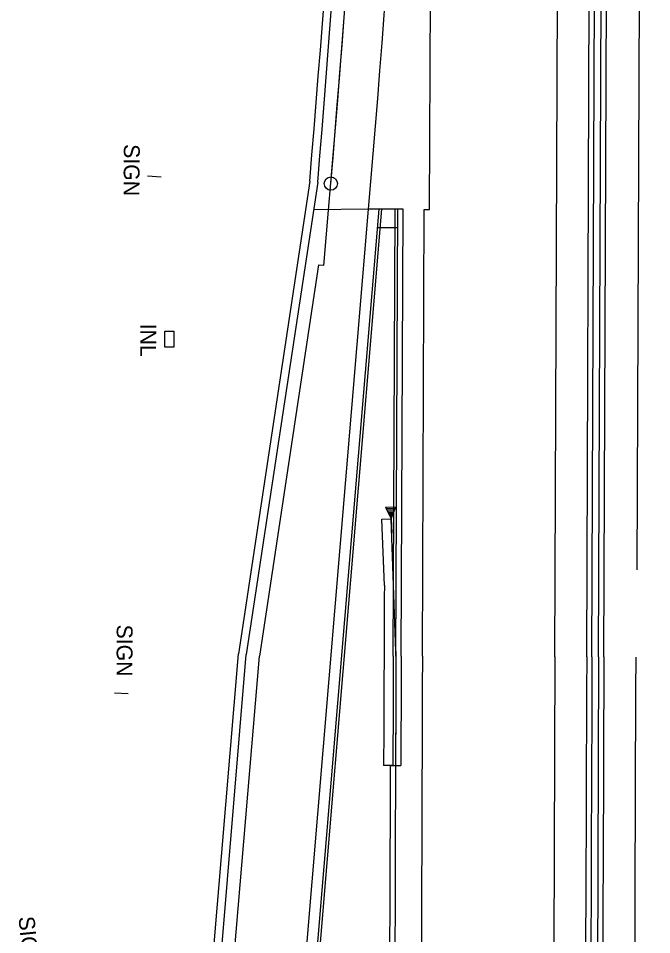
# Model space of a CAD drawing. Extents: x 588843 to 2552415, y 180129 to 269402.
# Drawn here: x 593797.5 to 594036.6, y 186350.4 to 186696.3 of the extents above; entities that cross this region are included whole.
import ezdxf

# ---------------------------------------------------------------- set-up
doc = ezdxf.new("R2010")
doc.units = 0
for name, color, linetype in [('Default', 7, 'Continuous'), ('E_DRN', 7, 'Continuous'), ('E_DRN_Text', 7, 'Continuous'), ('E_SGN', 7, 'Continuous'), ('E_SGN_Text', 7, 'Continuous'), ('P_ALI_100', 7, 'Continuous'), ('P_ALI_50_TPI', 7, 'Continuous'), ('P_BMGRD', 7, 'Continuous'), ('P_RDWY_BarrierConc', 7, 'Continuous'), ('P_RDWY_C_and_G', 7, 'Continuous'), ('P_RDWY_C_and_GBack', 7, 'Continuous'), ('P_RDWY_C_and_GFace', 7, 'Continuous'), ('P_RDWY_PavtEdge', 7, 'Continuous'), ('P_RDWY_ShldAgg', 7, 'Continuous'), ('P_RDWY_ShldPaved', 7, 'Continuous')]:
    doc.layers.add(name, color=color, linetype=linetype)

# ---------------------------------------------------------------- blocks, each defined once
blk = doc.blocks.new('SIGN')
at = {"layer": 'Default'}
blk.add_text('SIGN', height=12, dxfattribs=at).set_placement((-18.55, -6))
blk = doc.blocks.new('INLT_22')
at = {"layer": 'E_DRN_Text'}
blk.add_text('INL', height=12, dxfattribs=at).set_placement((-11.03, -6))

msp = doc.modelspace()

# ---------------------------------------------------------------- linework, layer by layer
at = {"layer": 'E_DRN'}
msp.add_lwpolyline([(593852.79, 186572.14), (593852.84, 186578.21), (593856.23, 186578.18), (593856.17, 186572.11), (593852.79, 186572.14)], close=True, dxfattribs=at)
at = {"layer": 'E_SGN'}
for points in [[(593846.29, 186636.86), (593851.41, 186636.43)], [(593833.72, 186441.71), (593838.97, 186441.46)]]:
    msp.add_lwpolyline(points, dxfattribs=at)
at = {"layer": 'P_ALI_100'}
msp.add_arc((585943.39, 187301.64), 8000, 355.21188, 359.769059, dxfattribs=at)
at = {"layer": 'P_ALI_50_TPI'}
msp.add_circle((593915.48, 186633.87), 2.5, dxfattribs=at)
at = {"layer": 'P_BMGRD'}
for p, q in [((593936.11, 186511.75), (593940.05, 186511.9)), ((593936.11, 186511.75), (593938.25, 186507.32)), ((593936.34, 186511.26), (593939.85, 186511.39)), ((593936.58, 186510.76), (593939.65, 186510.88)), ((593936.82, 186510.27), (593939.45, 186510.37)), ((593937.06, 186509.78), (593939.25, 186509.86)), ((593938.25, 186507.32), (593940.05, 186511.9)), ((593937.3, 186509.29), (593939.05, 186509.36)), ((593937.54, 186508.8), (593938.85, 186508.85)), ((593937.77, 186508.31), (593938.65, 186508.34)), ((593938.01, 186507.81), (593938.45, 186507.83)), ((593938.25, 186507.32), (593938.45, 186502.06)), ((593940.06, 186457.31), (593938.26, 186507.32))]:
    msp.add_line(p, q, dxfattribs=at)
for start, end in [(179.76831, 179.7787215), (179.7787215, 179.7862784)]:
    msp.add_arc((731518.05, 185900.98), 137579.12, start, end, dxfattribs=at)
at = {"layer": 'P_RDWY_BarrierConc'}
for p, q in [((594012.05, 186455.23), (594017.54, 187818.59)), ((594014.05, 186455.22), (594019.54, 187818.59)), ((594016.55, 186455.21), (594022.04, 187818.58)), ((594018.55, 186455.2), (594024.04, 187818.57)), ((593937.89, 186414.27), (593941.89, 186414.25))]:
    msp.add_line(p, q, dxfattribs=at)
for radius, start, end in [(137507.12, 179.769059, 180.1191305), (137505.12, 179.769059, 180.1191305), (137502.62, 179.769059, 180.1203068), (137500.62, 179.769059, 180.1203068), (137581.12, 179.7862412, 180.0810951), (137579.12, 179.7862412, 180.081095)]:
    msp.add_arc((731518.05, 185900.98), radius, start, end, dxfattribs=at)
at = {"layer": 'P_RDWY_C_and_G'}
for p, q in [((593906.31, 186344.74), (593929.72, 186624.21)), ((593942.73, 186624.16), (593929.72, 186624.21)), ((593942.73, 186624.16), (593931.73, 186624.2)), ((593942.05, 186455.51), (593942.73, 186624.16))]:
    msp.add_line(p, q, dxfattribs=at)
msp.add_arc((731518.05, 185900.98), 137577.12, 179.769059, 179.7862412, dxfattribs=at)
at = {"layer": 'P_RDWY_C_and_GBack'}
for p, q in [((593911.3, 186344.41), (593934.74, 186624.19)), ((593939.05, 186455.52), (593939.73, 186624.17))]:
    msp.add_line(p, q, dxfattribs=at)
msp.add_arc((731518.05, 185900.98), 137580.12, 179.769059, 179.7862412, dxfattribs=at)
at = {"layer": 'P_RDWY_C_and_GFace'}
for p, q in [((593910.3, 186344.46), (593933.73, 186624.19)), ((593940.05, 186455.52), (593940.73, 186624.17)), ((593940.7, 186617.17), (593933.15, 186617.2))]:
    msp.add_line(p, q, dxfattribs=at)
msp.add_arc((731518.05, 185900.98), 137579.12, 179.769059, 179.7862412, dxfattribs=at)
at = {"layer": 'P_RDWY_PavtEdge'}
for p, q in [((594031.1, 186488.04), (594036.59, 187851.41)), ((593952.73, 186624.12), (593957.54, 187818.84)), ((594000.05, 186455.27), (594005.54, 187818.64)), ((593929.71, 186624.19), (593908.93, 186624.02)), ((593950.05, 186455.48), (593950.73, 186624.13)), ((593950.73, 186624.13), (593952.73, 186624.12)), ((593910.84, 186603.19), (593888.49, 186455.5)), ((593910.84, 186603.19), (593912.83, 186603.02)), ((593934.76, 186507.2), (593938.25, 186507.32)), ((593935.66, 186482.17), (593934.76, 186507.2)), ((593870.53, 186241.1), (593888.49, 186455.5)), ((593938.89, 186414.26), (593935.39, 186414.27))]:
    msp.add_line(p, q, dxfattribs=at)
for centre, radius, start, end in [((585943.39, 187301.64), 8000, 354.990105, 359.769059), ((585943.39, 187301.64), 8015, 355.151389, 357.551942), ((731518.05, 185900.98), 137583.62, 179.7579651, 179.7862412), ((731518.05, 185900.98), 137569.12, 179.769059, 180.0933637), ((731518.05, 185900.98), 137519.12, 179.769059, 180.0933589), ((731518.05, 185900.98), 137488.62, 179.769059, 180.1079179)]:
    msp.add_arc(centre, radius, start, end, dxfattribs=at)
at = {"layer": 'P_RDWY_ShldAgg'}
for p in [(593907.53, 186634.8), (593862.55, 186241.68)]:
    msp.add_line(p, (593880.54, 186456.43), dxfattribs=at)
msp.add_arc((585943.39, 187301.64), 7992, 355.213789, 359.769059, dxfattribs=at)
at = {"layer": 'P_RDWY_ShldPaved'}
for p in [(593910.51, 186634.45), (593865.49, 186240.75)]:
    msp.add_line(p, (593883.52, 186456.08), dxfattribs=at)
msp.add_arc((585943.39, 187301.64), 7995, 355.213073, 359.769059, dxfattribs=at)

# ---------------------------------------------------------------- block references
at = {"layer": 'E_DRN_Text', "xscale": 0.5, "yscale": 0.5, "rotation": -90.39883281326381}
msp.add_blockref('INLT_22', (593846.53, 186575.47), dxfattribs=at)
at = {"layer": 'E_SGN_Text'}
for p, xscale, yscale, rotation in [((593840.26, 186639.5), 0.5, 0.5, -90.39883281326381), ((593837.58, 186458.15), 0.49999999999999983, 0.4999999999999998, -90.18477185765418), ((593801.42, 186348.08), 0.4999999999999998, 0.4999999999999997, -84.33700075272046)]:
    msp.add_blockref('SIGN', p, dxfattribs=dict(at, xscale=xscale, yscale=yscale, rotation=rotation))

doc.saveas('drawing.dxf')
